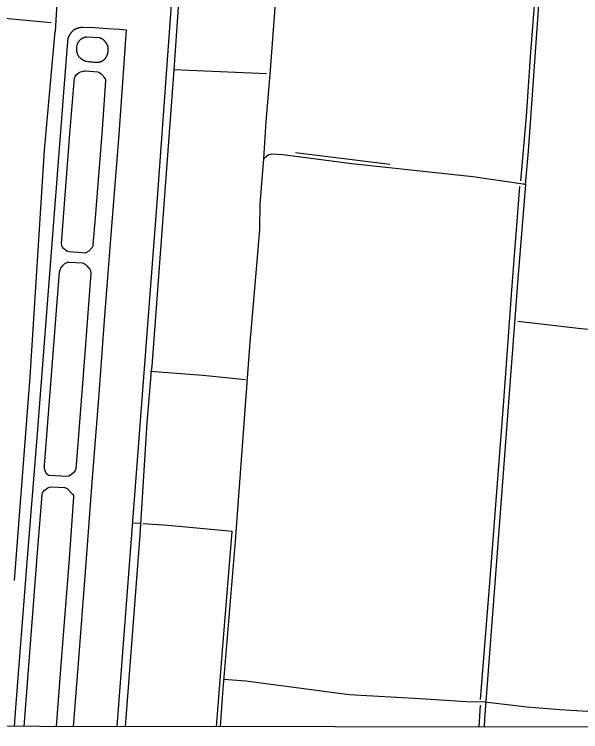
# Model space of a CAD drawing. Extents: x 3219052 to 3256913, y 800770 to 826146.
# Drawn here: x 3234893 to 3237402, y 806147 to 809328 of the extents above; entities that cross this region are included whole.
import ezdxf

# ---------------------------------------------------------------- set-up
doc = ezdxf.new("R2010")
doc.units = 0
for name, color, linetype in [('V-DTCH-CNTR', 7, 'Continuous'), ('V-GRID-FRAM', 7, 'Continuous'), ('V-ROAD-CNTR', 7, 'Continuous'), ('V-RUNW-EDGE', 7, 'Continuous'), ('V-TOPO-SHOR', 7, 'Continuous')]:
    doc.layers.add(name, color=color, linetype=linetype)

msp = doc.modelspace()

# ---------------------------------------------------------------- linework, layer by layer
at = {"layer": 'V-DTCH-CNTR'}
msp.add_line((3234735.6, 809321.5), (3235056.7, 809292), dxfattribs=at)
for points in [[(3237158.1, 808573.8), (3237170.7, 808721), (3237245.3, 809767.6), (3237271.1, 810075.8), (3237278.3, 810131.8), (3237288.6, 810184.8), (3237303.5, 810244.6), (3237312, 810281.5), (3237316.3, 810297.5), (3237318.3, 810307.9), (3237319, 810318), (3237319.2, 810335), (3237315.9, 810355.8), (3237311.3, 810401.1), (3237311.5, 810439.6), (3237315.7, 810478.6), (3237334.9, 810620.2), (3237350.2, 810726.6), (3237350.3, 810793.7), (3237343.5, 810920.6), (3237342, 810939.7)], [(3235997.8, 808686.5), (3236008.4, 808852.5), (3236026.1, 809060.8), (3236078.9, 809754.9), (3236105, 810074.9), (3236140.6, 810513), (3236144.6, 810548.3), (3236145.7, 810553.3), (3236147.5, 810558.1), (3236149.7, 810561), (3236154, 810565.8), (3236158.8, 810568.7), (3236162.4, 810570.2), (3236164.8, 810570.4), (3236170.1, 810571.6), (3236673.6, 810576)], [(3235600.8, 809081.8), (3235626, 809445.5), (3235667.6, 809618.1), (3235665.6, 809639.4), (3235662.6, 809646.3), (3235659.1, 809651.6), (3235653.6, 809658.1), (3235649.8, 809664), (3235643.1, 809676.5), (3235640.2, 809686.4), (3235639.2, 809705.1), (3235684.3, 810173)], [(3236010.6, 809063.7), (3235599.7, 809081.9), (3235502.1, 807767.8), (3235499.8, 807745.5), (3235479.9, 807518.4), (3235448.6, 807018.1), (3235384, 806169.3)], [(3235806.6, 806168.8), (3235816.8, 806317.7), (3235872.5, 806991.3), (3235936.6, 807855.5), (3235970, 808249.6), (3235981.3, 808375.2), (3235982.8, 808487.4), (3235997.8, 808686.5)], [(3235998, 808688.9), (3236010.9, 808699.3), (3236020.2, 808706.5), (3236033.1, 808709.5), (3236082.5, 808705.8), (3236388.8, 808666.6), (3236924.3, 808608.6), (3237148, 808576.3), (3237158.1, 808573.8), (3237123.4, 808154.8), (3237032.2, 806941.6), (3236976.8, 806204.2), (3236974.1, 806167.5)], [(3235494.1, 807745.9), (3235728.4, 807727.8), (3235916.7, 807708.8)], [(3235821.9, 806380.2), (3235919.2, 806372.5), (3236376.9, 806311), (3236691.8, 806293.5), (3236895.7, 806280.6), (3236978.2, 806279.7), (3237164.2, 806257.7), (3237310.4, 806245.7), (3237458.3, 806236.9)]]:
    msp.add_lwpolyline(points, dxfattribs=at)
at = {"layer": 'V-GRID-FRAM'}
for points in [[(3223248.6, 824370.1), (3254658.5, 824333.6), (3254645.2, 806146.9), (3223219.5, 806183.5), (3223248.6, 824370.1)], [(3254645.2, 806146.9), (3223219.5, 806183.5)]]:
    msp.add_lwpolyline(points, dxfattribs=at)
at = {"layer": 'V-ROAD-CNTR'}
msp.add_line((3235131.2, 809220.9), (3235131.2, 809221.1), dxfattribs=at)
at = {"layer": 'V-RUNW-EDGE'}
for points in [[(3235131.2, 809220.9), (3235131.6, 809222.2), (3235132, 809223.5), (3235132.5, 809224.8), (3235133, 809226), (3235133.5, 809227.3), (3235134, 809228.6), (3235134.6, 809229.8), (3235135.1, 809231), (3235135.7, 809232.3), (3235136.3, 809233.5), (3235137, 809234.7), (3235137.6, 809235.9), (3235138.3, 809237), (3235139, 809238.2), (3235139.7, 809239.4), (3235140.4, 809240.5), (3235141.2, 809241.6), (3235142, 809242.8), (3235142.8, 809243.9), (3235143.6, 809245), (3235144.4, 809246), (3235145.3, 809247.1), (3235146.1, 809248.1), (3235147, 809249.2), (3235147.9, 809250.2), (3235148.8, 809251.2), (3235149.8, 809252.2), (3235150.7, 809253.1), (3235151.7, 809254.1), (3235152.7, 809255), (3235153.7, 809255.9), (3235154.7, 809256.8), (3235155.8, 809257.7), (3235156.8, 809258.5), (3235157.9, 809259.4), (3235159, 809260.2), (3235160.1, 809261), (3235161.2, 809261.8), (3235162.3, 809262.6), (3235163.3, 809263.2), (3235164.8, 809263.9), (3235166.3, 809264.5), (3235167.7, 809265.1), (3235169.2, 809265.6), (3235170.7, 809266.2), (3235172.3, 809266.7), (3235173.8, 809267.2), (3235175.3, 809267.6), (3235176.8, 809268.1), (3235178.4, 809268.5), (3235179.9, 809268.8), (3235181.5, 809269.2), (3235183, 809269.5), (3235184.6, 809269.8), (3235186.2, 809270.1), (3235187.8, 809270.3), (3235189.3, 809270.5), (3235190.9, 809270.7), (3235192.5, 809270.9), (3235194.1, 809271), (3235195.7, 809271.1), (3235196.8, 809271.1), (3235196.8, 809271.1), (3235250.8, 809268.9), (3235304.7, 809265.7), (3235358.5, 809261.6), (3235388.1, 809259)], [(3235388.1, 809259), (3235355.3, 808794.6), (3235322.4, 808369.5), (3235293.2, 807991.4), (3235265.2, 807624.3), (3235237.6, 807272.6), (3235208, 806875), (3235174, 806431), (3235153.8, 806169.6)], [(3235308.9, 809178.2), (3235308.8, 809178.9), (3235308.7, 809179.7), (3235308.6, 809180.5), (3235308.5, 809181.2), (3235308.3, 809182), (3235308.2, 809182.8), (3235308, 809183.5), (3235307.8, 809184.3), (3235307.6, 809185), (3235307.4, 809185.8), (3235307.2, 809186.5), (3235307, 809187.3), (3235306.7, 809188), (3235306.5, 809188.8), (3235306.2, 809189.5), (3235305.9, 809190.2), (3235305.6, 809190.9), (3235305.3, 809191.6), (3235305, 809192.4), (3235304.7, 809193.1), (3235304.3, 809193.8), (3235304, 809194.4), (3235303.6, 809195.1), (3235303.2, 809195.8), (3235303.1, 809196.1), (3235303.1, 809196.1), (3235302.3, 809197.3), (3235301.6, 809198.5), (3235300.8, 809199.7), (3235300, 809200.8), (3235299.1, 809202), (3235298.3, 809203.1), (3235297.4, 809204.2), (3235296.5, 809205.3), (3235295.6, 809206.4), (3235294.7, 809207.5), (3235293.8, 809208.5), (3235292.8, 809209.6), (3235291.8, 809210.6), (3235290.8, 809211.6), (3235289.8, 809212.6), (3235288.8, 809213.5), (3235287.7, 809214.5), (3235286.7, 809215.4), (3235285.6, 809216.3), (3235285.2, 809216.6), (3235285.2, 809216.6), (3235284.1, 809217.3), (3235283, 809218), (3235281.9, 809218.6), (3235280.7, 809219.2), (3235279.6, 809219.8), (3235278.5, 809220.4), (3235277.3, 809220.9), (3235276.1, 809221.4), (3235274.9, 809221.9), (3235273.8, 809222.4), (3235272.6, 809222.9), (3235271.4, 809223.3), (3235270.1, 809223.8), (3235268.9, 809224.2), (3235268.3, 809224.4), (3235268.3, 809224.4), (3235214.9, 809226.1), (3235214.9, 809226.1), (3235214.2, 809226.2), (3235213.5, 809226.2), (3235212.8, 809226.2), (3235212.1, 809226.2), (3235211.4, 809226.1), (3235210.6, 809226.1), (3235209.9, 809226), (3235209.2, 809226), (3235208.5, 809225.9), (3235207.8, 809225.8), (3235207.1, 809225.7), (3235206.4, 809225.6), (3235205.7, 809225.4), (3235205, 809225.3), (3235204.3, 809225.1), (3235203.6, 809225), (3235202.9, 809224.8), (3235202.2, 809224.6), (3235201.5, 809224.4), (3235200.8, 809224.2), (3235200.1, 809224), (3235199.4, 809223.7), (3235198.8, 809223.5), (3235198.1, 809223.2), (3235197.4, 809222.9), (3235196.8, 809222.6), (3235196.1, 809222.3), (3235195.5, 809222), (3235194.8, 809221.7), (3235194.2, 809221.4), (3235193.6, 809221), (3235192.9, 809220.7), (3235192.3, 809220.3), (3235191.7, 809220), (3235191.1, 809219.6)], [(3234894, 806169.9), (3234898.8, 806232.9), (3234949.4, 806898.6), (3234995.3, 807468.8), (3235067.1, 808389.2), (3235127.7, 809172.4), (3235131.2, 809220.9)], [(3235191.1, 809219.6), (3235190.5, 809219.2), (3235189.9, 809218.8), (3235189.3, 809218.4), (3235188.7, 809217.9), (3235188.5, 809217.7), (3235188.5, 809217.7), (3235187.8, 809217.2), (3235187.1, 809216.7), (3235186.4, 809216.1), (3235185.7, 809215.5), (3235185, 809214.9), (3235184.4, 809214.4), (3235183.7, 809213.7), (3235183.1, 809213.1), (3235182.4, 809212.5), (3235181.8, 809211.9), (3235181.2, 809211.2), (3235180.6, 809210.5), (3235180, 809209.9), (3235179.5, 809209.2), (3235178.9, 809208.5), (3235178.3, 809207.8), (3235177.8, 809207.1), (3235177.3, 809206.4), (3235176.8, 809205.6), (3235176.3, 809204.9), (3235175.8, 809204.1), (3235175.3, 809203.4), (3235174.8, 809202.6), (3235174.4, 809201.9), (3235174, 809201.1), (3235173.5, 809200.3), (3235173.1, 809199.5), (3235172.7, 809198.7), (3235172.4, 809197.9), (3235172, 809197.1), (3235171.7, 809196.3), (3235171.6, 809196.2), (3235171.6, 809196.2), (3235169.9, 809189.9), (3235168.7, 809183.6), (3235168.1, 809177.1), (3235168, 809170.6), (3235168.5, 809164.2), (3235168.5, 809164.2), (3235168.7, 809163.1), (3235168.9, 809162), (3235169.2, 809160.9), (3235169.5, 809159.8), (3235169.8, 809158.8), (3235170.1, 809157.7), (3235170.4, 809156.7), (3235170.7, 809155.6), (3235171.1, 809154.6), (3235171.5, 809153.5), (3235171.9, 809152.5), (3235172.3, 809151.5), (3235172.8, 809150.4), (3235173.2, 809149.4), (3235173.7, 809148.4), (3235174.2, 809147.4), (3235174.7, 809146.4), (3235175.2, 809145.5), (3235175.8, 809144.5), (3235176.3, 809143.5), (3235176.9, 809142.6), (3235177.5, 809141.7), (3235177.9, 809141.1), (3235177.9, 809141.1), (3235179.4, 809139.6), (3235181, 809138.1), (3235182.6, 809136.6), (3235184.2, 809135.2), (3235185.9, 809133.8), (3235187.6, 809132.4), (3235189.3, 809131.1), (3235191, 809129.8), (3235192.8, 809128.5), (3235194.5, 809127.3), (3235196.3, 809126), (3235198.1, 809124.9), (3235198.1, 809124.9), (3235198.8, 809124.5), (3235199.5, 809124.1), (3235200.2, 809123.8), (3235200.8, 809123.4), (3235201.5, 809123.1), (3235202.2, 809122.8), (3235202.9, 809122.5), (3235203.6, 809122.2), (3235204.4, 809121.9), (3235205.1, 809121.7), (3235205.8, 809121.4), (3235206.5, 809121.2), (3235207.2, 809121), (3235208, 809120.8), (3235208.7, 809120.6), (3235209.5, 809120.4)], [(3235212.5, 809120), (3235218, 809119.2), (3235223.5, 809118.4), (3235228.9, 809117.8), (3235234.4, 809117.2), (3235239.9, 809116.7), (3235245.4, 809116.4), (3235250.9, 809116.1), (3235256.5, 809115.9), (3235262, 809115.8), (3235265.2, 809115.8), (3235265.2, 809115.8), (3235266.1, 809116), (3235266.9, 809116.1), (3235267.8, 809116.2), (3235268.6, 809116.4), (3235269.5, 809116.6), (3235270.3, 809116.7), (3235271.2, 809116.9), (3235272, 809117.2), (3235272.8, 809117.4), (3235273.7, 809117.6), (3235274.5, 809117.9), (3235275.3, 809118.2), (3235276.1, 809118.5), (3235276.9, 809118.8), (3235277.7, 809119.1), (3235278.5, 809119.4), (3235279.3, 809119.8), (3235280.1, 809120.1), (3235280.9, 809120.5), (3235281.7, 809120.9), (3235282.5, 809121.3), (3235283.2, 809121.7), (3235284, 809122.1), (3235284.7, 809122.6), (3235285.5, 809123), (3235286.2, 809123.5), (3235286.7, 809123.8), (3235286.7, 809123.8), (3235287.4, 809124.3), (3235288.1, 809124.9), (3235288.8, 809125.4), (3235289.6, 809126), (3235290.2, 809126.6), (3235290.9, 809127.2), (3235291.6, 809127.8), (3235292.3, 809128.4), (3235292.9, 809129), (3235293.6, 809129.7), (3235294.2, 809130.3), (3235294.8, 809131), (3235295.4, 809131.7), (3235296, 809132.3), (3235296.6, 809133), (3235297.2, 809133.7), (3235297.7, 809134.5), (3235298.3, 809135.2), (3235298.8, 809135.9), (3235299.3, 809136.6), (3235299.9, 809137.4), (3235300.3, 809138.2), (3235300.8, 809138.9), (3235301.3, 809139.7), (3235301.8, 809140.5), (3235302.2, 809141.3), (3235302.6, 809142.1), (3235303, 809142.9), (3235303.4, 809143.7), (3235303.8, 809144.5), (3235304, 809145), (3235304, 809145), (3235304.5, 809146.5), (3235305, 809148.1), (3235305.5, 809149.6), (3235305.9, 809151.1), (3235306.3, 809152.7), (3235306.7, 809154.2), (3235307, 809155.8), (3235307.3, 809157.4), (3235307.6, 809158.9), (3235307.9, 809160.5), (3235308.1, 809162.1), (3235308.3, 809163.7), (3235308.5, 809165.3), (3235308.6, 809166.8), (3235308.7, 809168.1), (3235308.7, 809168.1), (3235308.8, 809168.8), (3235308.9, 809169.6), (3235309, 809170.4), (3235309, 809171.2), (3235309.1, 809171.9), (3235309.1, 809172.7), (3235309.1, 809173.5), (3235309.1, 809174.3), (3235309.1, 809175), (3235309.1, 809175.8), (3235309, 809176.6), (3235309, 809177.4), (3235308.9, 809178.2)], [(3235209.5, 809120.4), (3235209.7, 809120.3), (3235209.7, 809120.3), (3235212.5, 809120)], [(3235102.5, 808312.3), (3235138.9, 808798.4), (3235159.6, 809046.2), (3235162.5, 809052.8), (3235167.4, 809059.3), (3235172.7, 809064.3), (3235180, 809069.5), (3235186.5, 809072.7), (3235193.3, 809074.6), (3235202.5, 809077.1), (3235207.9, 809077.3), (3235263, 809072.9), (3235271.6, 809069.2), (3235279.1, 809062.5), (3235286.1, 809054.6), (3235290.1, 809049.5), (3235294, 809044), (3235296.8, 809039.9), (3235297.6, 809034.1), (3235281.4, 808816.6), (3235251.2, 808425.8), (3235240.4, 808305.1), (3235240.1, 808299.9), (3235237.4, 808293.9), (3235222.6, 808277.7), (3235213, 808271.3), (3235208.1, 808268.9), (3235194.1, 808269.6), (3235135.6, 808274.2), (3235126.2, 808278.1), (3235117.9, 808283.4), (3235111.4, 808290), (3235106.9, 808295.3), (3235103.9, 808300.9), (3235103.1, 808304.1), (3235102.6, 808310.9), (3235102.5, 808312.3)], [(3235026.3, 807326.9), (3235093.3, 808186), (3235096, 808195.6), (3235099.6, 808202.6), (3235102.9, 808208.1), (3235107.6, 808214), (3235111.8, 808218.4), (3235117.4, 808223.1), (3235121.9, 808225.6), (3235128.1, 808228.5), (3235135.2, 808229.4), (3235196.5, 808225.7), (3235201, 808223.6), (3235206.2, 808220.4), (3235214.2, 808213.3), (3235224.4, 808201.3), (3235228.7, 808196), (3235231, 808189.9), (3235231.6, 808180.6), (3235206.5, 807845.1), (3235174, 807422.7), (3235165.2, 807312.2), (3235162.1, 807304.6), (3235155, 807295.3), (3235149.4, 807290), (3235141.1, 807284), (3235134.8, 807280.5), (3235126.2, 807278.1), (3235047.3, 807283.1), (3235041.5, 807285.6), (3235036.1, 807290.9), (3235029.4, 807303), (3235026.1, 807313.8), (3235025.9, 807322.8), (3235026.3, 807326.9)], [(3234936.6, 806169.9), (3234995.6, 806941.2), (3235015.9, 807197.3), (3235017.9, 807205.4), (3235021.9, 807211.8), (3235026.9, 807217.1), (3235033.8, 807222.8), (3235041.5, 807227.9), (3235048.2, 807231.4), (3235054.3, 807232.8), (3235118.2, 807229), (3235123.1, 807227.2), (3235126.8, 807224.5), (3235146.4, 807205), (3235150.7, 807199.7), (3235154.4, 807194.4), (3235155.7, 807188.2), (3235135.5, 806913.3), (3235102.1, 806481.2), (3235078.8, 806169.7)]]:
    msp.add_lwpolyline(points, dxfattribs=at)
at = {"layer": 'V-TOPO-SHOR'}
for p, q in [((3235085.4, 809434.3), (3235073.2, 809252.2)), ((3236138.9, 808715.3), (3236557.3, 808662.9)), ((3235448.3, 807069.5), (3235416.3, 807071.7))]:
    msp.add_line(p, q, dxfattribs=at)
for points in [[(3237136.7, 808589.6), (3237161.7, 808875.9), (3237181.6, 809159.8), (3237216.3, 809613.1), (3237250.2, 810064.3), (3237255.9, 810142.9)], [(3235599.2, 809535.5), (3235526, 808512.8), (3235347.6, 806169.4)], [(3234893.2, 806817.1), (3234963.6, 807719.8), (3235027.3, 808725.9), (3235073.2, 809252.2)], [(3236958.3, 806289.1), (3237003.5, 806843.4), (3237035.4, 807268.5), (3237060.2, 807593.1), (3237098.1, 808104.1), (3237133.3, 808563.8)], [(3237123.9, 807966.5), (3237404, 807935.4), (3237567.6, 807920.4), (3237567.9, 807912.6)], [(3235788.9, 806168.9), (3235814.6, 806506.4), (3235857.6, 807034.6), (3235575.3, 807060.5), (3235462.7, 807068.5)], [(3236952.5, 806167.5), (3236958.9, 806264.3)]]:
    msp.add_lwpolyline(points, dxfattribs=at)

doc.saveas('drawing.dxf')
